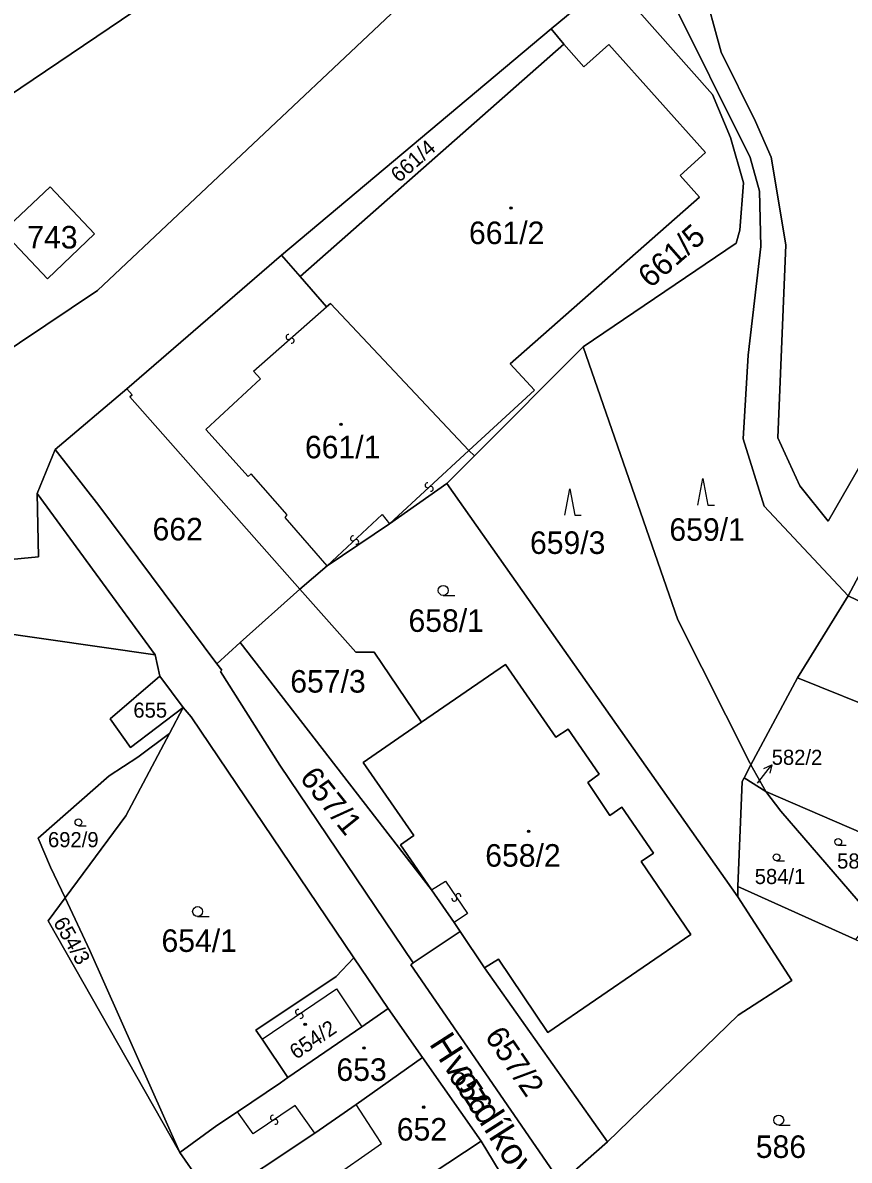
# Model space of a CAD drawing. Extents: x -598233 to -596890, y -1157848 to -1156431.
# Drawn here: x -597461.1 to -597398.8, y -1157345.7 to -1157259.9 of the extents above; entities that cross this region are included whole.
import ezdxf

# ---------------------------------------------------------------- set-up
doc = ezdxf.new("R2010")
doc.units = 0
for name, color, linetype in [('Level 1', 7, 'Continuous'), ('Level 11', 7, 'Continuous'), ('Level 13', 7, 'Continuous'), ('Level 3', 7, 'Continuous'), ('Level 4', 7, 'Continuous'), ('Level 5', 7, 'Continuous'), ('Level 57', 7, 'Continuous'), ('Level 60', 7, 'Continuous'), ('Vrstva 60', 7, 'Continuous')]:
    doc.layers.add(name, color=color, linetype=linetype)

msp = doc.modelspace()

# ---------------------------------------------------------------- linework, layer by layer
at = {"layer": 'Level 1'}
for points in [[(-597362.93, -1157237.24), (-597366.08, -1157238.11), (-597377, -1157256.75), (-597400.4, -1157297.44), (-597402.55, -1157294.78), (-597404.21, -1157291.16), (-597403.61, -1157276.6), (-597404.71, -1157269.99), (-597405.88, -1157267.31), (-597408.49, -1157262.07), (-597409.9, -1157256.81), (-597410.41, -1157250.83), (-597412.35, -1157243.59)], [(-597398.91, -1157303.09), (-597405.23, -1157296.32), (-597406.83, -1157291.24), (-597406.44, -1157284.92), (-597405.49, -1157276.73), (-597405.58, -1157272.55), (-597406.29, -1157270.03), (-597412.4, -1157257.73), (-597413.46, -1157250.99), (-597415.22, -1157248.41)], [(-597421.3, -1157260.31), (-597417.4, -1157257.06), (-597418.65, -1157255.6), (-597417.73, -1157254.81)], [(-597418.89, -1157284.3), (-597407.34, -1157276.47), (-597407.06, -1157275.51), (-597406.79, -1157271.94), (-597407.77, -1157268.52), (-597409.12, -1157265.27), (-597417.64, -1157255.67), (-597417.43, -1157255.17), (-597417.73, -1157254.81)], [(-597429.46, -1157255.49), (-597455.52, -1157280.05), (-597469.28, -1157289.29), (-597474.38, -1157289.82), (-597504.75, -1157285.02), (-597509.29, -1157284.58), (-597515.29, -1157284.58)], [(-597451.76, -1157258.32), (-597469.92, -1157270.57), (-597515.32, -1157266.57)], [(-597441.63, -1157277.39), (-597421.3, -1157260.31)], [(-597420.34, -1157261.48), (-597421.3, -1157260.31)], [(-597440.23, -1157279), (-597420.34, -1157261.48)], [(-597427.51, -1157292.11), (-597422.56, -1157287.58), (-597424.4, -1157285.57), (-597410.12, -1157273.01), (-597411.58, -1157271.38), (-597409.67, -1157269.64), (-597416.95, -1157261.49), (-597418.83, -1157263.18), (-597420.34, -1157261.48)], [(-597459.07, -1157272.24), (-597455.74, -1157275.78), (-597459.27, -1157279.18), (-597462.65, -1157275.61), (-597459.07, -1157272.24)], [(-597441.63, -1157277.39), (-597453.3, -1157287.46)], [(-597441.63, -1157277.39), (-597440.23, -1157279)], [(-597440.23, -1157279), (-597438.23, -1157281.27)], [(-597427.51, -1157292.11), (-597437.95, -1157281.03), (-597438.23, -1157281.27)], [(-597427.08, -1157292.52), (-597418.89, -1157284.3)], [(-597418.89, -1157284.3), (-597411.75, -1157304.89), (-597406.32, -1157315.67), (-597406.23, -1157315.84)], [(-597458.71, -1157292.05), (-597453.3, -1157287.46)], [(-597440.25, -1157302.59), (-597453.07, -1157288.08), (-597452.89, -1157287.92), (-597453.3, -1157287.46)], [(-597460.06, -1157295.36), (-597459.96, -1157300.13), (-597462.58, -1157300.38), (-597463, -1157300.33), (-597462.87, -1157297.54), (-597471.54, -1157296.57), (-597499.42, -1157291.89), (-597505.55, -1157289.89)], [(-597458.71, -1157292.05), (-597460.06, -1157295.36)], [(-597446.51, -1157308.2), (-597455.42, -1157296.27), (-597458.71, -1157292.05)], [(-597427.08, -1157292.52), (-597429.16, -1157294.6)], [(-597427.51, -1157292.11), (-597427.08, -1157292.52)], [(-597429.16, -1157294.6), (-597433.49, -1157297.65)], [(-597407.21, -1157325.78), (-597429.16, -1157294.6)], [(-597451.16, -1157307.54), (-597460.06, -1157295.36)], [(-597505.79, -1157295.48), (-597484.88, -1157297.8), (-597471.99, -1157304.55), (-597451.16, -1157307.54)], [(-597433.49, -1157297.65), (-597438.19, -1157300.83)], [(-597398.91, -1157303.09), (-597397.51, -1157300.48)], [(-597438.19, -1157300.83), (-597440.25, -1157302.59)], [(-597440.25, -1157302.59), (-597444.74, -1157306.59)], [(-597440.25, -1157302.59), (-597436.04, -1157307.33), (-597434.65, -1157307.32), (-597431.07, -1157312.62)], [(-597402.72, -1157309.26), (-597398.91, -1157303.09)], [(-597398.91, -1157303.09), (-597392.9, -1157305.98), (-597391.34, -1157303.25)], [(-597444.74, -1157306.59), (-597446.51, -1157308.2)], [(-597444.74, -1157306.59), (-597430.32, -1157325.26)], [(-597450.81, -1157309.13), (-597451.16, -1157307.54)], [(-597446.51, -1157308.2), (-597446.13, -1157308.7), (-597446.23, -1157308.79), (-597441.76, -1157315.85), (-597431.7, -1157330.77)], [(-597431.07, -1157312.62), (-597424.74, -1157308.26), (-597420.95, -1157313.73), (-597420.01, -1157313.14), (-597417.67, -1157316.53), (-597418.54, -1157317.16), (-597416.87, -1157319.65), (-597415.97, -1157319.01), (-597413.57, -1157322.5), (-597414.51, -1157323.11), (-597410.77, -1157328.62), (-597421.56, -1157336.02), (-597425.27, -1157330.48), (-597426.32, -1157331.15)], [(-597449.05, -1157311.5), (-597453.01, -1157314.51), (-597454.56, -1157312.37), (-597450.81, -1157309.13)], [(-597450.81, -1157309.13), (-597449.05, -1157311.5)], [(-597402.72, -1157309.26), (-597406.23, -1157315.84)], [(-597402.72, -1157309.26), (-597389, -1157314.8)], [(-597450.09, -1157313.46), (-597449.05, -1157311.5)], [(-597436.17, -1157330.38), (-597448.44, -1157312.22), (-597449.05, -1157311.5)], [(-597431.07, -1157312.62), (-597435.48, -1157315.66), (-597431.66, -1157321.17), (-597432.65, -1157321.86), (-597430.32, -1157325.26)], [(-597450.09, -1157313.46), (-597452.48, -1157315.26), (-597454.63, -1157316.65), (-597459.99, -1157321.37), (-597459.05, -1157323.55), (-597457.95, -1157325.87)], [(-597457.95, -1157325.87), (-597453.37, -1157319.67), (-597450.09, -1157313.46)], [(-597406.23, -1157315.84), (-597406.75, -1157316.82)], [(-597406.23, -1157315.84), (-597405.1, -1157317.84)], [(-597406.75, -1157316.82), (-597406.89, -1157317.08), (-597407.21, -1157325)], [(-597405.1, -1157317.84), (-597406.75, -1157316.82)], [(-597405.1, -1157317.84), (-597403.97, -1157319.32), (-597397.03, -1157327.38)], [(-597405.1, -1157317.84), (-597393.66, -1157322.79)], [(-597430.32, -1157325.26), (-597428.62, -1157327.72)], [(-597398.36, -1157329), (-597407.21, -1157325)], [(-597407.21, -1157325), (-597407.21, -1157325.78)], [(-597457.95, -1157325.87), (-597459.23, -1157327.6), (-597449.29, -1157345.06)], [(-597449.29, -1157345.06), (-597456.08, -1157329.83), (-597457.95, -1157325.87)], [(-597417.04, -1157344.27), (-597407.19, -1157334.7), (-597403.14, -1157332.09), (-597407.21, -1157325.78)], [(-597428.62, -1157327.72), (-597428.17, -1157328.39)], [(-597428.17, -1157328.39), (-597431.7, -1157330.77)], [(-597428.17, -1157328.39), (-597426.32, -1157331.15)], [(-597436.17, -1157330.38), (-597437.51, -1157331.79), (-597443.56, -1157335.83), (-597443.09, -1157336.52)], [(-597433.58, -1157334.22), (-597436.17, -1157330.38)], [(-597420.57, -1157347.37), (-597431.88, -1157330.92), (-597431.7, -1157330.77)], [(-597426.32, -1157331.15), (-597417.04, -1157344.27)], [(-597435.58, -1157335.6), (-597433.58, -1157334.22)], [(-597433.58, -1157334.22), (-597431.01, -1157337.9)], [(-597441.15, -1157339.42), (-597435.58, -1157335.6)], [(-597443.09, -1157336.52), (-597441.15, -1157339.42)], [(-597436, -1157341.46), (-597431.01, -1157337.9)], [(-597431.01, -1157337.9), (-597426.58, -1157344.21)], [(-597444.94, -1157342), (-597441.71, -1157339.81), (-597441.15, -1157339.42)], [(-597439.13, -1157343.62), (-597436, -1157341.46)], [(-597449.29, -1157345.06), (-597446.51, -1157343.04), (-597444.94, -1157342)], [(-597446.84, -1157348.73), (-597439.13, -1157343.62)], [(-597426.58, -1157344.21), (-597436.7, -1157350.91)], [(-597426.58, -1157344.21), (-597421.42, -1157352.72)], [(-597417.04, -1157344.27), (-597420.57, -1157347.37)], [(-597449.29, -1157345.06), (-597447.88, -1157347.14)]]:
    msp.add_lwpolyline(points, dxfattribs=at)
at = {"layer": 'Level 13'}
for centre, start, end in [((-597441.111, -1157283.561), 78.79297, 310.89096), ((-597440.869, -1157283.839), 258.57851, 131.16851), ((-597430.624, -1157294.744), 80.18542, 312.28341), ((-597430.376, -1157295.016), 259.97096, 132.56096), ((-597436.245, -1157298.744), 80.58951, 312.6875), ((-597435.995, -1157299.015), 260.37505, 132.96505), ((-597428.603, -1157325.933), 161.33527, 33.92527), ((-597428.296, -1157325.728), 341.54972, 213.64772), ((-597440.392, -1157334.466), 71.46231, 303.56031), ((-597440.188, -1157334.773), 251.24786, 123.83786), ((-597442.292, -1157342.447), 71.09709, 303.68709), ((-597442.088, -1157342.754), 251.31155, 123.40955)]:
    msp.add_arc(centre, 0.184, start, end, dxfattribs=at)
at = {"layer": 'Level 3'}
for points in [[(-597438.19, -1157300.83), (-597441.37, -1157297.16), (-597441.2, -1157296.97), (-597443.92, -1157293.89), (-597444.14, -1157294.07), (-597447.35, -1157290.53), (-597443.22, -1157286.72), (-597443.75, -1157286.14), (-597438.23, -1157281.27)], [(-597433.49, -1157297.65), (-597427.51, -1157292.11)], [(-597438.19, -1157300.83), (-597434.05, -1157296.94), (-597433.49, -1157297.65)], [(-597430.32, -1157325.26), (-597429.27, -1157324.61), (-597427.62, -1157327.04), (-597428.62, -1157327.72)], [(-597443.09, -1157336.52), (-597437.49, -1157332.73), (-597435.58, -1157335.6)], [(-597445.02, -1157351.99), (-597438.2, -1157347.25), (-597434.09, -1157344.4), (-597434.52, -1157343.74), (-597436, -1157341.46)], [(-597439.13, -1157343.62), (-597440.6, -1157341.53), (-597443.78, -1157343.67), (-597444.94, -1157342)]]:
    msp.add_lwpolyline(points, dxfattribs=at)
at = {"layer": 'Level 5'}
for p, q in [((-597429.44, -1157303.05), (-597428.565, -1157303.05)), ((-597456.95, -1157320.42), (-597456.355, -1157320.42)), ((-597399.65, -1157321.9), (-597399.055, -1157321.9)), ((-597404.3, -1157323.06), (-597403.705, -1157323.06)), ((-597447.96, -1157327.27), (-597447.085, -1157327.27)), ((-597404.14, -1157343), (-597403.265, -1157343))]:
    msp.add_line(p, q, dxfattribs=at)
for points in [[(-597410.235, -1157296.24), (-597409.86, -1157294.24), (-597409.485, -1157296.24), (-597408.985, -1157296.24)], [(-597420.275, -1157297), (-597419.9, -1157295), (-597419.525, -1157297), (-597419.025, -1157297)]]:
    msp.add_lwpolyline(points, dxfattribs=at)
for centre, radius in [((-597424.32, -1157273.83), 0.09), ((-597424.32, -1157273.83), 0.0521), ((-597437.15, -1157290.14), 0.09), ((-597437.15, -1157290.14), 0.0521), ((-597429.44, -1157302.675), 0.375), ((-597456.95, -1157320.165), 0.255), ((-597423, -1157320.85), 0.09), ((-597423, -1157320.85), 0.0521), ((-597399.65, -1157321.645), 0.255), ((-597404.3, -1157322.805), 0.255), ((-597447.96, -1157326.895), 0.375), ((-597439.85, -1157335.41), 0.09), ((-597439.85, -1157335.41), 0.0521), ((-597435.42, -1157337.19), 0.09), ((-597435.42, -1157337.19), 0.0521), ((-597430.91, -1157341.65), 0.09), ((-597430.91, -1157341.65), 0.0521), ((-597404.14, -1157342.625), 0.375)]:
    msp.add_circle(centre, radius, dxfattribs=at)
at = {"layer": 'Level 57'}
msp.add_line((-597405.75, -1157317.2), (-597404.669, -1157315.825), dxfattribs=at)
msp.add_lwpolyline([(-597405.259, -1157316.103), (-597404.669, -1157315.825), (-597404.801, -1157316.464)], dxfattribs=at)
at = {"layer": 'Level 60'}
for points in [[(-597462.64, -1157226.12), (-597452.66, -1157255.64), (-597451.76, -1157258.32), (-597469.92, -1157270.57)], [(-597469.28, -1157289.29), (-597455.52, -1157280.05), (-597429.46, -1157255.49), (-597423.13, -1157248.49), (-597421.1, -1157246.07), (-597421.32, -1157239.68), (-597420.6, -1157236.56), (-597419.97, -1157235.64), (-597408.92, -1157227.27), (-597404, -1157232.83), (-597412.35, -1157243.59), (-597415.22, -1157248.41), (-597417.73, -1157254.81), (-597418.65, -1157255.6), (-597417.4, -1157257.06), (-597421.3, -1157260.31), (-597441.63, -1157277.39), (-597453.3, -1157287.46), (-597458.71, -1157292.05), (-597460.06, -1157295.36), (-597459.96, -1157300.13), (-597462.58, -1157300.38)], [(-597397.51, -1157300.48), (-597398.91, -1157303.09), (-597405.23, -1157296.32), (-597406.83, -1157291.24), (-597406.44, -1157284.92), (-597405.49, -1157276.73), (-597405.58, -1157272.55), (-597406.29, -1157270.03), (-597412.4, -1157257.73), (-597413.46, -1157250.99), (-597415.22, -1157248.41), (-597412.35, -1157243.59), (-597410.41, -1157250.83), (-597409.9, -1157256.81), (-597408.49, -1157262.07), (-597405.88, -1157267.31), (-597404.71, -1157269.99), (-597403.61, -1157276.6), (-597404.21, -1157291.16), (-597402.55, -1157294.78), (-597400.4, -1157297.44), (-597377, -1157256.75)], [(-597421.42, -1157352.72), (-597426.58, -1157344.21), (-597431.01, -1157337.9), (-597433.58, -1157334.22), (-597436.17, -1157330.38), (-597448.44, -1157312.22), (-597449.05, -1157311.5), (-597450.81, -1157309.13), (-597451.16, -1157307.54), (-597460.06, -1157295.36), (-597458.71, -1157292.05), (-597455.42, -1157296.27), (-597446.51, -1157308.2), (-597446.13, -1157308.7), (-597446.23, -1157308.79), (-597441.76, -1157315.85), (-597431.7, -1157330.77), (-597431.88, -1157330.92), (-597420.57, -1157347.37)], [(-597471.99, -1157304.55), (-597451.16, -1157307.54), (-597450.81, -1157309.13), (-597454.56, -1157312.37), (-597453.01, -1157314.51), (-597449.05, -1157311.5), (-597450.09, -1157313.46), (-597452.48, -1157315.26), (-597454.63, -1157316.65), (-597459.99, -1157321.37), (-597459.05, -1157323.55), (-597457.95, -1157325.87), (-597459.23, -1157327.6), (-597449.29, -1157345.06), (-597447.88, -1157347.14), (-597452.88, -1157351.13), (-597456, -1157353.07), (-597457.97, -1157351.04), (-597461.29, -1157350.23)], [(-597420.57, -1157347.37), (-597417.04, -1157344.27), (-597407.19, -1157334.7), (-597403.14, -1157332.09), (-597407.21, -1157325.78), (-597407.21, -1157325), (-597398.36, -1157329), (-597388.88, -1157333.32), (-597387.37, -1157334.23), (-597391.76, -1157344.2), (-597391.46, -1157344.33), (-597392.36, -1157346.37)]]:
    msp.add_lwpolyline(points, dxfattribs=at)
for points in [[(-597445.33, -1157253.98), (-597438.96, -1157230.16), (-597427.85, -1157244.2), (-597429.46, -1157255.49), (-597455.52, -1157280.05), (-597469.28, -1157289.29), (-597474.38, -1157289.82), (-597504.75, -1157285.02), (-597509.29, -1157284.58), (-597515.29, -1157284.58), (-597515.24, -1157282.02), (-597515.32, -1157266.57), (-597469.92, -1157270.57), (-597451.76, -1157258.32)], [(-597398.91, -1157303.09), (-597402.72, -1157309.26), (-597406.23, -1157315.84), (-597406.32, -1157315.67), (-597411.75, -1157304.89), (-597418.89, -1157284.3), (-597407.34, -1157276.47), (-597407.06, -1157275.51), (-597406.79, -1157271.94), (-597407.77, -1157268.52), (-597409.12, -1157265.27), (-597417.64, -1157255.67), (-597417.43, -1157255.17), (-597417.73, -1157254.81), (-597415.22, -1157248.41), (-597413.46, -1157250.99), (-597412.4, -1157257.73), (-597406.29, -1157270.03), (-597405.58, -1157272.55), (-597405.49, -1157276.73), (-597406.44, -1157284.92), (-597406.83, -1157291.24), (-597405.23, -1157296.32)], [(-597427.08, -1157292.52), (-597427.51, -1157292.11), (-597422.56, -1157287.58), (-597424.4, -1157285.57), (-597410.12, -1157273.01), (-597411.58, -1157271.38), (-597409.67, -1157269.64), (-597416.95, -1157261.49), (-597418.83, -1157263.18), (-597420.34, -1157261.48), (-597421.3, -1157260.31), (-597417.4, -1157257.06), (-597418.65, -1157255.6), (-597417.73, -1157254.81), (-597417.43, -1157255.17), (-597417.64, -1157255.67), (-597409.12, -1157265.27), (-597407.77, -1157268.52), (-597406.79, -1157271.94), (-597407.06, -1157275.51), (-597407.34, -1157276.47), (-597418.89, -1157284.3)], [(-597440.23, -1157279), (-597441.63, -1157277.39), (-597421.3, -1157260.31), (-597420.34, -1157261.48)], [(-597438.23, -1157281.27), (-597440.23, -1157279), (-597420.34, -1157261.48), (-597418.83, -1157263.18), (-597416.95, -1157261.49), (-597409.67, -1157269.64), (-597411.58, -1157271.38), (-597410.12, -1157273.01), (-597424.4, -1157285.57), (-597422.56, -1157287.58), (-597427.51, -1157292.11), (-597437.95, -1157281.03)], [(-597455.74, -1157275.78), (-597459.07, -1157272.24), (-597462.65, -1157275.61), (-597459.27, -1157279.18)], [(-597459.07, -1157272.24), (-597455.74, -1157275.78), (-597459.27, -1157279.18), (-597462.65, -1157275.61)], [(-597427.08, -1157292.52), (-597429.16, -1157294.6), (-597433.49, -1157297.65), (-597438.19, -1157300.83), (-597440.25, -1157302.59), (-597453.07, -1157288.08), (-597452.89, -1157287.92), (-597453.3, -1157287.46), (-597441.63, -1157277.39), (-597440.23, -1157279), (-597438.23, -1157281.27), (-597437.95, -1157281.03), (-597427.51, -1157292.11)], [(-597418.89, -1157284.3), (-597411.75, -1157304.89), (-597406.32, -1157315.67), (-597406.23, -1157315.84), (-597406.75, -1157316.82), (-597406.89, -1157317.08), (-597407.21, -1157325), (-597407.21, -1157325.78), (-597429.16, -1157294.6), (-597427.08, -1157292.52)], [(-597440.25, -1157302.59), (-597444.74, -1157306.59), (-597446.51, -1157308.2), (-597455.42, -1157296.27), (-597458.71, -1157292.05), (-597453.3, -1157287.46), (-597452.89, -1157287.92), (-597453.07, -1157288.08)], [(-597484.88, -1157297.8), (-597505.79, -1157295.48), (-597505.55, -1157289.89), (-597499.42, -1157291.89), (-597471.54, -1157296.57), (-597462.87, -1157297.54), (-597463, -1157300.33), (-597462.58, -1157300.38), (-597459.96, -1157300.13), (-597460.06, -1157295.36), (-597451.16, -1157307.54), (-597471.99, -1157304.55)], [(-597429.16, -1157294.6), (-597407.21, -1157325.78), (-597403.14, -1157332.09), (-597407.19, -1157334.7), (-597417.04, -1157344.27), (-597426.32, -1157331.15), (-597425.27, -1157330.48), (-597421.56, -1157336.02), (-597410.77, -1157328.62), (-597414.51, -1157323.11), (-597413.57, -1157322.5), (-597415.97, -1157319.01), (-597416.87, -1157319.65), (-597418.54, -1157317.16), (-597417.67, -1157316.53), (-597420.01, -1157313.14), (-597420.95, -1157313.73), (-597424.74, -1157308.26), (-597431.07, -1157312.62), (-597434.65, -1157307.32), (-597436.04, -1157307.33), (-597440.25, -1157302.59), (-597438.19, -1157300.83), (-597433.49, -1157297.65)], [(-597398.91, -1157303.09), (-597397.51, -1157300.48), (-597391.34, -1157303.25), (-597392.9, -1157305.98)], [(-597444.74, -1157306.59), (-597440.25, -1157302.59), (-597436.04, -1157307.33), (-597434.65, -1157307.32), (-597431.07, -1157312.62), (-597435.48, -1157315.66), (-597431.66, -1157321.17), (-597432.65, -1157321.86), (-597430.32, -1157325.26)], [(-597391.34, -1157303.25), (-597384.05, -1157306.49), (-597388.77, -1157314.91), (-597389, -1157314.8), (-597402.72, -1157309.26), (-597398.91, -1157303.09), (-597392.9, -1157305.98)], [(-597444.74, -1157306.59), (-597430.32, -1157325.26), (-597428.62, -1157327.72), (-597428.17, -1157328.39), (-597431.7, -1157330.77), (-597441.76, -1157315.85), (-597446.23, -1157308.79), (-597446.13, -1157308.7), (-597446.51, -1157308.2)], [(-597410.77, -1157328.62), (-597421.56, -1157336.02), (-597425.27, -1157330.48), (-597426.32, -1157331.15), (-597428.17, -1157328.39), (-597428.62, -1157327.72), (-597430.32, -1157325.26), (-597432.65, -1157321.86), (-597431.66, -1157321.17), (-597435.48, -1157315.66), (-597431.07, -1157312.62), (-597424.74, -1157308.26), (-597420.95, -1157313.73), (-597420.01, -1157313.14), (-597417.67, -1157316.53), (-597418.54, -1157317.16), (-597416.87, -1157319.65), (-597415.97, -1157319.01), (-597413.57, -1157322.5), (-597414.51, -1157323.11)], [(-597450.81, -1157309.13), (-597449.05, -1157311.5), (-597453.01, -1157314.51), (-597454.56, -1157312.37)], [(-597405.1, -1157317.84), (-597406.23, -1157315.84), (-597402.72, -1157309.26), (-597389, -1157314.8), (-597391.76, -1157319.54), (-597393.66, -1157322.79)], [(-597457.95, -1157325.87), (-597453.37, -1157319.67), (-597450.09, -1157313.46), (-597449.05, -1157311.5), (-597448.44, -1157312.22), (-597436.17, -1157330.38), (-597437.51, -1157331.79), (-597443.56, -1157335.83), (-597443.09, -1157336.52), (-597441.15, -1157339.42), (-597441.71, -1157339.81), (-597444.94, -1157342), (-597446.51, -1157343.04), (-597449.29, -1157345.06), (-597456.08, -1157329.83)], [(-597453.37, -1157319.67), (-597457.95, -1157325.87), (-597459.05, -1157323.55), (-597459.99, -1157321.37), (-597454.63, -1157316.65), (-597452.48, -1157315.26), (-597450.09, -1157313.46)], [(-597406.23, -1157315.84), (-597405.1, -1157317.84), (-597406.75, -1157316.82)], [(-597405.1, -1157317.84), (-597403.97, -1157319.32), (-597397.03, -1157327.38), (-597398.36, -1157329), (-597407.21, -1157325), (-597406.89, -1157317.08), (-597406.75, -1157316.82)], [(-597403.97, -1157319.32), (-597405.1, -1157317.84), (-597393.66, -1157322.79), (-597394.24, -1157323.78), (-597397.03, -1157327.38)], [(-597459.23, -1157327.6), (-597457.95, -1157325.87), (-597456.08, -1157329.83), (-597449.29, -1157345.06)], [(-597417.04, -1157344.27), (-597420.57, -1157347.37), (-597431.88, -1157330.92), (-597431.7, -1157330.77), (-597428.17, -1157328.39), (-597426.32, -1157331.15)], [(-597436.17, -1157330.38), (-597433.58, -1157334.22), (-597435.58, -1157335.6), (-597441.15, -1157339.42), (-597443.09, -1157336.52), (-597443.56, -1157335.83), (-597437.51, -1157331.79)], [(-597447.88, -1157347.14), (-597449.29, -1157345.06), (-597446.51, -1157343.04), (-597444.94, -1157342), (-597441.71, -1157339.81), (-597441.15, -1157339.42), (-597435.58, -1157335.6), (-597433.58, -1157334.22), (-597431.01, -1157337.9), (-597436, -1157341.46), (-597439.13, -1157343.62), (-597446.84, -1157348.73)], [(-597436, -1157341.46), (-597431.01, -1157337.9), (-597426.58, -1157344.21), (-597436.7, -1157350.91), (-597439.99, -1157353.24), (-597442.88, -1157355.19), (-597444.56, -1157352.67), (-597445.02, -1157351.99), (-597446.84, -1157348.73), (-597439.13, -1157343.62)], [(-597436.7, -1157350.91), (-597426.58, -1157344.21), (-597421.42, -1157352.72), (-597424.01, -1157354.49), (-597431.33, -1157359.5), (-597432.08, -1157360.01), (-597436.23, -1157362.43), (-597439.99, -1157353.24)]]:
    msp.add_lwpolyline(points, close=True, dxfattribs=at)
at = {"layer": 'Vrstva 60'}
msp.add_lwpolyline([(-597378.01, -1157209.58), (-597404, -1157232.83), (-597412.35, -1157243.59), (-597410.41, -1157250.83), (-597409.9, -1157256.81), (-597408.49, -1157262.07), (-597405.88, -1157267.31), (-597404.71, -1157269.99), (-597403.61, -1157276.6), (-597404.21, -1157291.16), (-597402.55, -1157294.78), (-597400.4, -1157297.44), (-597377, -1157256.75), (-597366.08, -1157238.11), (-597362.93, -1157237.24), (-597355.27, -1157226.91), (-597332.68, -1157218.37), (-597302.46, -1157198.67)], dxfattribs=at)

# ---------------------------------------------------------------- texts
at = {"layer": 'Level 11'}
msp.add_text('Hvozdíková', height=2, rotation=302.70425, dxfattribs=at).set_placement((-597430.546, -1157336.866))
at = {"layer": 'Level 4'}
for s, height, rotation, p in [('661/4', 1.14, 41.37507, (-597432.772, -1157271.96)), ('661/5', 1.7, 41.33331, (-597413.815, -1157279.935)), ('657/1', 1.7, 308.63286, (-597440.323, -1157316.839)), ('582/2', 0.1, 359.87148, (-597405.75, -1157317.2)), ('654/3', 1.14, 299.65293, (-597458.878, -1157327.707)), ('654/2', 1.14, 34.08957, (-597440.531, -1157338.092)), ('657/2', 1.7, 304.45191, (-597426.354, -1157336.314)), ('656', 1.7, 303.63327, (-597429.128, -1157339.24))]:
    msp.add_text(s, height=height, rotation=rotation, dxfattribs=at).set_placement(p)
for s, height, p in [('661/2', 1.7, (-597427.497, -1157276.55)), ('743', 1.7, (-597460.806, -1157276.88)), ('661/1', 1.7, (-597439.865, -1157292.71)), ('662', 1.7, (-597451.359, -1157298.9)), ('659/1', 1.7, (-597412.384, -1157298.93)), ('659/3', 1.7, (-597422.897, -1157299.92)), ('658/1', 1.7, (-597432.057, -1157305.8)), ('657/3', 1.7, (-597440.972, -1157310.38)), ('655', 1.14, (-597452.805, -1157312.27)), ('692/9', 1.14, (-597459.243, -1157322.04)), ('658/2', 1.7, (-597426.269, -1157323.51)), ('584/3', 1.14, (-597399.734, -1157323.65)), ('584/1', 1.14, (-597405.948, -1157324.82)), ('654/1', 1.7, (-597450.684, -1157329.94)), ('653', 1.7, (-597437.492, -1157339.67)), ('652', 1.7, (-597432.941, -1157344.17)), ('586', 1.7, (-597405.869, -1157345.48))]:
    msp.add_text(s, height=height, dxfattribs=at).set_placement(p)
at = {"layer": 'Level 57'}
msp.add_text('582/2', height=1.14, rotation=359.87148, dxfattribs=at).set_placement((-597404.669, -1157315.825))

doc.saveas('drawing.dxf')
